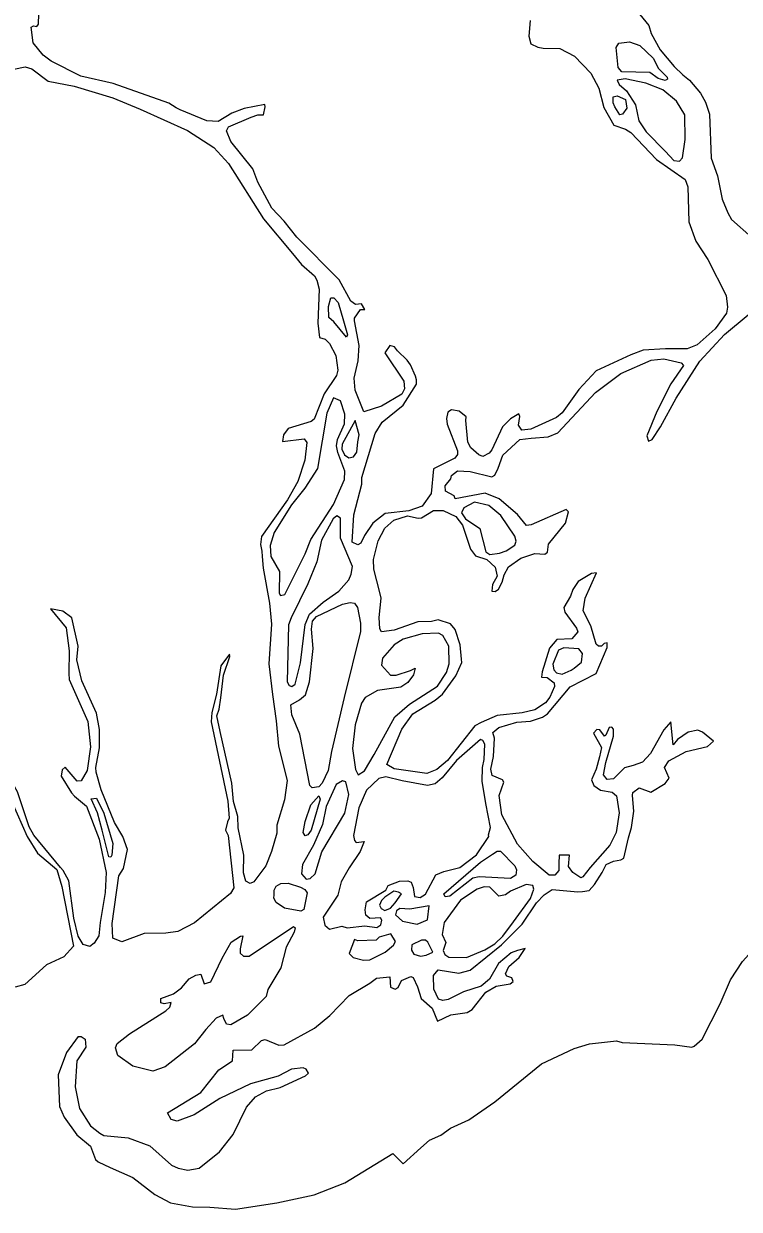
# Model space of a CAD drawing. Extents: x 0 to 2603, y -226 to 830.
# Drawn here: x 127.893 to 129.85, y 500.306 to 503.549 of the extents above; entities that cross this region are included whole.
import ezdxf

# ---------------------------------------------------------------- set-up
doc = ezdxf.new("R2010")
doc.units = 0
doc.layers.add('CT_TSH_Map_Town_Limits', color=7, linetype='Continuous')

msp = doc.modelspace()

# ---------------------------------------------------------------- linework, layer by layer
at = {"layer": 'CT_TSH_Map_Town_Limits'}
for points in [[(129.4427, 503.8112), (129.4375, 503.7894), (129.4385, 503.7327), (129.4512, 503.7095), (129.4974, 503.6669), (129.5179, 503.6255), (129.5782, 503.5738), (129.6026, 503.5441), (129.6089, 503.5221)], [(128.3103, 503.3183), (128.2898, 503.3313), (128.138, 503.3846), (128.0492, 503.4055), (127.9683, 503.4458), (127.9464, 503.4626), (127.9195, 503.4961), (127.9133, 503.5387), (127.9197, 503.5425), (127.9287, 503.5412), (127.9339, 503.5476), (127.9354, 503.6043), (127.9355, 503.6274), (127.9381, 503.6416)], [(129.2781, 503.5569), (129.2741, 503.5145), (129.2793, 503.4938), (129.2986, 503.4848), (129.3139, 503.4821)], [(129.52, 503.4955), (129.5496, 503.4992), (129.578, 503.4889), (129.6139, 503.4539), (129.6291, 503.4256), (129.6523, 503.4023), (129.6535, 503.3971), (129.6471, 503.3933), (129.6278, 503.3986), (129.6047, 503.4153), (129.5287, 503.4168), (129.5184, 503.4285), (129.5135, 503.4839), (129.52, 503.4955)], [(129.6089, 503.5221), (129.6332, 503.477), (129.6717, 503.4318)], [(129.3139, 503.4821), (129.3591, 503.4807), (129.3988, 503.4598), (129.4437, 503.4134), (129.4655, 503.372), (129.4794, 503.3192), (129.5063, 503.2715), (129.5385, 503.2597)], [(127.8461, 503.1295), (127.8553, 503.1887), (127.8517, 503.2415), (127.8251, 503.3561), (127.8445, 503.4037), (127.8664, 503.4242), (127.8974, 503.4306), (127.9155, 503.4253), (127.9604, 503.3917), (128.0311, 503.3773), (128.1366, 503.346), (128.2112, 503.3148)], [(129.6717, 503.4318), (129.6949, 503.4086), (129.714, 503.3944), (129.7436, 503.3582), (129.7576, 503.3337), (129.7678, 503.3015), (129.7726, 503.1804), (129.7903, 503.1326), (129.8031, 503.0683), (129.8183, 503.0309), (129.8286, 503.0128), (129.8838, 502.9637), (129.9004, 502.9236), (129.9104, 502.8644), (129.9487, 502.7819), (129.9821, 502.7367), (130.0232, 502.6953), (130.041, 502.6592)], [(129.7019, 503.2321), (129.7009, 503.2991), (129.6778, 503.3365), (129.6406, 503.3676), (129.5943, 503.3857), (129.5377, 503.3976), (129.5158, 503.3938), (129.521, 503.3822), (129.5415, 503.3653), (129.5657, 503.3266), (129.5746, 503.2828), (129.5951, 503.2531), (129.6477, 503.1989), (129.6709, 503.1743), (129.6863, 503.173), (129.694, 503.182), (129.7019, 503.2321)], [(129.5052, 503.332), (129.5053, 503.3488), (129.5156, 503.3513), (129.5387, 503.3409), (129.5425, 503.3177), (129.5308, 503.301), (129.5232, 503.2997), (129.5091, 503.3216), (129.5052, 503.332)], [(128.2112, 503.3148), (128.3409, 503.2564), (128.4129, 503.2098), (128.4527, 503.1658), (128.5487, 503.0149), (128.6282, 502.9205), (128.6526, 502.8897), (128.6885, 502.8586), (128.6949, 502.847), (128.7012, 502.8225), (128.697, 502.7298), (128.7021, 502.6899)], [(128.5536, 503.3213), (128.5525, 503.3278), (128.4957, 503.3163), (128.4622, 503.3036), (128.4247, 503.2807), (128.3939, 503.2833), (128.3206, 503.3132), (128.3103, 503.3183)], [(128.5484, 503.2995), (128.5536, 503.3213)], [(128.8002, 502.7809), (128.7873, 502.7899), (128.7554, 502.848), (128.64, 502.9643), (128.6053, 503.0083), (128.572, 503.0444), (128.5337, 503.1154), (128.5195, 503.1514), (128.4594, 503.2264), (128.4479, 503.256), (128.453, 503.2663), (128.515, 503.2931), (128.533, 503.2995), (128.5484, 503.2995)], [(129.5385, 503.2597), (129.5527, 503.2508), (129.6231, 503.1771), (129.7015, 503.1227), (129.7091, 503.1021), (129.7114, 503.0067), (129.7305, 502.9539), (129.7638, 502.9036), (129.8137, 502.8056), (129.8173, 502.7734), (129.8148, 502.7566), (129.7837, 502.7142), (129.7347, 502.6707), (129.7076, 502.6591), (129.6483, 502.6593), (129.5865, 502.6558), (129.553, 502.6429), (129.4588, 502.5995), (129.411, 502.5482)], [(128.7679, 502.736), (128.7781, 502.6973), (128.7754, 502.6909), (128.7409, 502.7335), (128.7279, 502.7451), (128.7269, 502.7747), (128.7333, 502.7992), (128.7411, 502.7991), (128.7526, 502.7862), (128.7679, 502.736)], [(128.826, 502.7666), (128.817, 502.7821), (128.8002, 502.7809)], [(128.9067, 502.6647), (128.8938, 502.6685), (128.8809, 502.648), (128.9321, 502.5705), (128.9346, 502.55), (128.9268, 502.5358), (128.8713, 502.5025), (128.8236, 502.4872), (128.7994, 502.5466), (128.7969, 502.5788), (128.8074, 502.6264), (128.8101, 502.6689), (128.7974, 502.7359), (128.7975, 502.7435), (128.8143, 502.7668), (128.826, 502.7666)], [(129.5972, 502.4214), (129.6011, 502.4072), (129.6113, 502.411), (129.6347, 502.4456), (129.6774, 502.524), (129.7422, 502.6256), (129.8093, 502.6987), (129.874, 502.7525), (129.8946, 502.7589)], [(128.7021, 502.6899), (128.7174, 502.6859), (128.729, 502.6743), (128.7469, 502.6408), (128.7519, 502.6008), (128.748, 502.5866), (128.7143, 502.5365), (128.6871, 502.4671), (128.6793, 502.4607), (128.6161, 502.4416), (128.6031, 502.4237)], [(128.9156, 502.6543), (128.9067, 502.6647)], [(128.9413, 502.6285), (128.9156, 502.6543)], [(128.9643, 502.5846), (128.9503, 502.6156), (128.9413, 502.6285)], [(129.19, 502.3327), (129.203, 502.3687), (129.2495, 502.411), (129.2805, 502.4148), (129.3268, 502.4185), (129.3539, 502.4299), (129.4561, 502.5403), (129.5257, 502.5916), (129.6083, 502.6286), (129.6431, 502.6324), (129.6907, 502.6206), (129.697, 502.6141), (129.6622, 502.564), (129.6245, 502.4881)], [(129.1155, 502.3883), (129.1079, 502.4038), (129.1016, 502.4631), (129.103, 502.4734), (129.0837, 502.4889), (129.0632, 502.4928), (129.0528, 502.4864), (129.0489, 502.4684), (129.0514, 502.4529), (129.0794, 502.3808), (129.0794, 502.3705), (129.0716, 502.3601), (129.0136, 502.3307), (129.0069, 502.2638), (128.9824, 502.2292), (128.9463, 502.2164), (128.8818, 502.2089), (128.8482, 502.1821), (128.825, 502.1486), (128.8146, 502.128), (128.8068, 502.1229), (128.7914, 502.1307), (128.7956, 502.2053), (128.8177, 502.289), (128.8177, 502.307), (128.8543, 502.4279), (128.8737, 502.4587), (128.9305, 502.5049), (128.9669, 502.5627), (128.9669, 502.5742)], [(128.9669, 502.5742), (128.9643, 502.5846)], [(128.6781, 502.1376), (128.7403, 502.2339), (128.7701, 502.302), (128.7715, 502.3252), (128.7524, 502.3755), (128.7485, 502.3936), (128.7513, 502.4116), (128.7707, 502.454), (128.7708, 502.4811), (128.7593, 502.5171), (128.7401, 502.5249), (128.7218, 502.4838), (128.6969, 502.3319), (128.6618, 502.278)], [(129.411, 502.5482), (129.3656, 502.484), (129.3502, 502.4712), (129.2793, 502.4393), (129.2548, 502.4367), (129.2458, 502.4509), (129.2498, 502.4741)], [(128.8066, 502.4049), (128.8105, 502.4242), (128.7991, 502.4629), (128.764, 502.3986), (128.7627, 502.3845), (128.7704, 502.369), (128.7819, 502.3612), (128.7948, 502.3637), (128.8038, 502.3765), (128.8066, 502.4049)], [(129.2498, 502.4741), (129.2472, 502.4818), (129.224, 502.4677), (129.2021, 502.446)], [(129.6245, 502.4881), (129.5972, 502.4214)], [(129.2021, 502.446), (129.1735, 502.3829), (129.1657, 502.374), (129.1489, 502.3651), (129.1374, 502.369), (129.1155, 502.3883)], [(128.6006, 502.4057), (128.6598, 502.4131), (128.6674, 502.4028), (128.6621, 502.3553), (128.6426, 502.2961), (128.6141, 502.246), (128.543, 502.1457), (128.5403, 502.1239)], [(128.6031, 502.4237), (128.6006, 502.4057)], [(129.1734, 501.9967), (129.1823, 501.9954), (129.1914, 502.0018), (129.2018, 502.021), (129.2069, 502.0416), (129.2187, 502.0635), (129.2522, 502.0866), (129.2909, 502.0993), (129.318, 502.0979), (129.3257, 502.103), (129.3283, 502.1249), (129.3749, 502.1827), (129.3828, 502.2135), (129.3764, 502.22), (129.2808, 502.1779), (129.268, 502.1766), (129.2437, 502.2063), (129.1935, 502.2489), (129.155, 502.2646), (129.0726, 502.2494), (129.07, 502.2571), (129.0468, 502.2702), (129.0456, 502.2843), (129.0612, 502.3036), (129.0624, 502.3125), (129.0793, 502.3254), (129.114, 502.324), (129.1732, 502.3095), (129.1809, 502.3134), (129.19, 502.3327)], [(128.6618, 502.278), (128.6257, 502.233), (128.5778, 502.1573), (128.5673, 502.1212), (128.5685, 502.0916), (128.5928, 502.0503), (128.5913, 501.991), (128.5952, 501.9846), (128.6068, 501.9872), (128.6625, 502.0989), (128.6781, 502.1376)], [(129.2123, 502.1073), (129.2356, 502.1227), (129.2395, 502.133), (129.2357, 502.1471), (129.1973, 502.2039), (129.1652, 502.231), (129.1253, 502.2403), (129.0969, 502.2249), (129.0905, 502.2108), (129.1007, 502.194), (129.1405, 502.168), (129.157, 502.1037), (129.1673, 502.0972), (129.1943, 502.1009), (129.2123, 502.1073)], [(128.7885, 502.0431), (128.7924, 502.0637), (128.7593, 502.1412), (128.7595, 502.1965), (128.7492, 502.203), (128.7389, 502.194), (128.7077, 502.1362), (128.6947, 502.077), (128.67, 502.0166), (128.6245, 501.924), (128.6168, 501.9047), (128.6137, 501.7489), (128.6187, 501.7386), (128.6264, 501.736), (128.6354, 501.7424), (128.6498, 501.8003), (128.6632, 501.9058), (128.6748, 501.9341), (128.7123, 501.9662), (128.7549, 501.997), (128.782, 502.0277), (128.7885, 502.0431)], [(128.8669, 501.9926), (128.8504, 502.0571), (128.8492, 502.0829), (128.8623, 502.1343), (128.8804, 502.169), (128.9049, 502.1908), (128.9424, 502.2022), (128.9719, 502.1958), (128.9809, 502.197), (129.0132, 502.2174), (129.0402, 502.2174), (129.0749, 502.2005), (129.0929, 502.1772), (129.1146, 502.1115), (129.1286, 502.0934), (129.1595, 502.083), (129.1826, 502.0624), (129.1877, 502.0378), (129.1747, 502.0148), (129.1734, 501.9967)], [(128.5403, 502.1239), (128.5441, 502.1058)], [(128.5441, 502.1058), (128.5453, 502.0916)], [(128.5453, 502.0916), (128.5478, 502.0595), (128.5655, 501.9641), (128.5705, 501.9061), (128.5635, 501.798), (128.5736, 501.7143), (128.5836, 501.6422), (128.5898, 501.5726), (128.6139, 501.4786), (128.606, 501.4257), (128.5852, 501.3562), (128.5851, 501.3345), (128.5707, 501.2843), (128.5551, 501.2457), (128.5228, 501.202), (128.5125, 501.1969), (128.5009, 501.2034), (128.4945, 501.2265), (128.4947, 501.2742), (128.4796, 501.349), (128.4784, 501.3799), (128.4669, 501.4211), (128.462, 501.4713), (128.4303, 501.6131), (128.4215, 501.6556), (128.4279, 501.6737), (128.4319, 501.7045), (128.4398, 501.7664), (128.4567, 501.8177), (128.4556, 501.8242)], [(129.4594, 502.0471), (129.4452, 502.0446), (129.409, 502.0228), (129.3948, 502.001), (129.3883, 501.983), (129.3702, 501.9522), (129.3728, 501.9394), (129.4048, 501.8953), (129.4086, 501.8851), (129.3917, 501.8659), (129.3505, 501.8647), (129.3311, 501.8403), (129.3103, 501.776), (129.309, 501.7618), (129.3244, 501.7605), (129.3437, 501.7463), (129.3449, 501.7359), (129.3319, 501.7064), (129.3203, 501.691), (129.2906, 501.6718), (129.2558, 501.6642), (129.1876, 501.6567), (129.1438, 501.6376), (129.1269, 501.6287), (129.0519, 501.5336), (129.0223, 501.5092), (128.9951, 501.4978), (128.9063, 501.5109), (128.8858, 501.5226), (128.9274, 501.6191), (128.9571, 501.6615), (129.0178, 501.6986), (129.0384, 501.7152), (129.0746, 501.7652), (129.0915, 501.8013), (129.0902, 501.8102)], [(129.3253, 501.6614), (129.3874, 501.7346), (129.4583, 501.7715), (129.4882, 501.8424), (129.4882, 501.8552), (129.4806, 501.8539), (129.4728, 501.8462), (129.4651, 501.8463), (129.4587, 501.8514), (129.4434, 501.9017), (129.4229, 501.9429), (129.4282, 501.9777), (129.4594, 502.0471)], [(129.0082, 501.9136), (128.9709, 501.9124), (128.9064, 501.8895), (128.8717, 501.8858), (128.8665, 501.8936), (128.8653, 501.9244), (128.8706, 501.9772), (128.8669, 501.9926)], [(128.0001, 501.9418), (127.9667, 501.9483)], [(127.9667, 501.9483), (128.009, 501.8966), (128.0178, 501.8335), (128.0163, 501.7717), (128.0175, 501.755), (128.0685, 501.6402), (128.0761, 501.5706), (128.0668, 501.5062), (128.0499, 501.478), (128.0397, 501.4768), (128.0062, 501.5155)], [(128.09, 501.514), (128.1004, 501.568), (128.1007, 501.6181), (128.0918, 501.6633), (128.0522, 501.7511), (128.0383, 501.809), (128.0423, 501.8463), (128.0245, 501.9236), (128.0001, 501.9418)], [(128.6637, 501.7128), (128.6742, 501.7487), (128.6848, 501.8401), (128.6799, 501.8929), (128.6824, 501.9149), (128.6941, 501.9276), (128.7651, 501.9608), (128.7857, 501.9659), (128.7972, 501.9633), (128.8062, 501.9517), (128.8138, 501.9092), (128.8137, 501.886), (128.7693, 501.7059), (128.7352, 501.558), (128.726, 501.5064), (128.7092, 501.4718), (128.7001, 501.4614), (128.6821, 501.459), (128.6756, 501.4654), (128.6479, 501.6059), (128.6261, 501.6588), (128.6237, 501.6858), (128.6469, 501.6998), (128.6637, 501.7128)], [(129.0725, 501.8914), (129.0598, 501.9069), (129.0262, 501.9186), (129.0082, 501.9136)], [(128.8511, 501.5498), (128.9082, 501.6526), (128.9481, 501.6872), (129.0243, 501.7371), (129.0489, 501.7744), (129.0568, 501.7975), (129.0557, 501.8464), (129.039, 501.8749), (129.0274, 501.8813), (128.9823, 501.8803), (128.9308, 501.865), (128.9063, 501.8496), (128.8739, 501.8136), (128.8713, 501.7944), (128.8957, 501.7672), (128.9111, 501.7671), (128.9511, 501.7799), (128.9639, 501.7863), (128.9587, 501.7682), (128.9432, 501.7465), (128.9239, 501.7336), (128.8608, 501.7248), (128.8271, 501.7056), (128.8168, 501.6903), (128.7998, 501.631), (128.792, 501.5667), (128.8008, 501.5087), (128.8072, 501.4946), (128.8252, 501.5048), (128.8511, 501.5498)], [(129.0902, 501.8102), (129.0865, 501.8502), (129.0725, 501.8914)], [(128.4556, 501.8242), (128.4323, 501.7921), (128.4204, 501.7149), (128.4073, 501.6647), (128.4059, 501.639), (128.4515, 501.4224), (128.4552, 501.3761), (128.4501, 501.3658)], [(129.3979, 501.7861), (129.4186, 501.8027), (129.4212, 501.8259), (129.4109, 501.8387), (129.3698, 501.8415), (129.3555, 501.8351), (129.34, 501.7965), (129.3425, 501.781), (129.3502, 501.7733), (129.3656, 501.7693), (129.3902, 501.7808), (129.3979, 501.7861)], [(129.6626, 501.6395), (129.6432, 501.6177), (129.6069, 501.5522), (129.5849, 501.5291), (129.5592, 501.5202), (129.5359, 501.5138), (129.5062, 501.4829), (129.4882, 501.4818), (129.478, 501.4947), (129.4845, 501.5282), (129.5054, 501.6002), (129.5054, 501.6195), (129.5016, 501.6246), (129.4939, 501.6234), (129.4847, 501.6029), (129.4809, 501.6002), (129.4681, 501.617), (129.4603, 501.6183), (129.4513, 501.6081), (129.4731, 501.5694), (129.4678, 501.5437), (129.4587, 501.5102), (129.4457, 501.4807), (129.4522, 501.4652), (129.47, 501.4522), (129.5022, 501.447), (129.5139, 501.4367), (129.5214, 501.3902), (129.5134, 501.3362), (129.4953, 501.3015), (129.4423, 501.2412), (129.4215, 501.2155), (129.4164, 501.213), (129.3946, 501.2271), (129.383, 501.244), (129.3857, 501.2749), (129.3574, 501.275), (129.356, 501.2518), (129.3559, 501.2325), (129.3457, 501.2197), (129.3302, 501.2197), (129.2853, 501.2572), (129.2429, 501.305), (129.2007, 501.385), (129.1931, 501.4378), (129.2062, 501.4738), (129.2024, 501.4802), (129.1741, 501.492), (129.1703, 501.51), (129.1781, 501.5447), (129.1808, 501.5949), (129.1758, 501.6104), (129.1925, 501.6233), (129.2415, 501.6385), (129.2789, 501.641), (129.3112, 501.6524), (129.3253, 501.6614)], [(129.7796, 501.5863), (129.7488, 501.6108), (129.7359, 501.6161), (129.7101, 501.6111), (129.6804, 501.5906), (129.6688, 501.5765), (129.6626, 501.6395)], [(129.1644, 501.3298), (129.1697, 501.3504), (129.157, 501.4161), (129.147, 501.4765), (129.1472, 501.5139), (129.1524, 501.5358), (129.1539, 501.5783), (129.1487, 501.5886), (129.1423, 501.5912), (129.0764, 501.5336), (129.0376, 501.486), (129.0182, 501.4693), (128.9976, 501.4655), (128.9281, 501.4775), (128.8831, 501.4892), (128.8638, 501.484), (128.8301, 501.452), (128.8093, 501.4044), (128.7949, 501.3285), (128.7975, 501.3143), (128.8026, 501.3092), (128.8245, 501.3116), (128.8128, 501.2848), (128.783, 501.2397), (128.761, 501.2012), (128.7519, 501.1651), (128.7117, 501.1047), (128.7167, 501.0829), (128.7297, 501.0726), (128.7631, 501.0801), (128.7773, 501.0762), (128.8262, 501.0812), (128.8584, 501.0771), (128.87, 501.0836), (128.8726, 501.0965), (128.8688, 501.1029), (128.8391, 501.1017), (128.8289, 501.1108), (128.8264, 501.125), (128.8304, 501.1468), (128.8832, 501.1789), (128.8898, 501.1916), (128.9207, 501.2031), (128.9438, 501.2044), (128.9529, 501.2004), (128.9579, 501.1863), (128.9617, 501.1618), (128.9772, 501.1591), (128.9914, 501.1681), (129.0198, 501.2209), (129.0418, 501.2298), (129.0856, 501.2412), (129.1308, 501.2758), (129.1645, 501.326), (129.1644, 501.3298)], [(129.7048, 501.5582), (129.7629, 501.5722), (129.7796, 501.5863)], [(129.6079, 501.4467), (129.6466, 501.4709), (129.6581, 501.4851), (129.6454, 501.5147), (129.6571, 501.5327), (129.7048, 501.5582)], [(127.9937, 501.2412), (127.9206, 501.3291), (127.9079, 501.3524), (127.876, 501.4478), (127.8478, 501.498)], [(127.8478, 501.498), (127.8478, 501.4761), (127.8618, 501.4182), (127.9025, 501.3253), (127.9308, 501.2801), (127.9834, 501.2349), (127.9974, 501.1884), (128.029, 501.0261), (128.0031, 500.9966), (127.9554, 500.975), (127.896, 500.921), (127.8702, 500.9134)], [(128.0062, 501.5155), (127.9985, 501.5078), (127.996, 501.491), (128.0241, 501.4446), (128.0318, 501.4355)], [(128.141, 501.3643), (128.1053, 501.4533), (128.0912, 501.5011), (128.09, 501.514)], [(128.7085, 501.2838), (128.7708, 501.3891), (128.7825, 501.4405), (128.7735, 501.4754), (128.7646, 501.478), (128.7478, 501.4677), (128.7205, 501.4073), (128.71, 501.3585), (128.6854, 501.3019), (128.6555, 501.2492), (128.6529, 501.2235), (128.6657, 501.2092), (128.676, 501.2105), (128.6903, 501.2233), (128.7085, 501.2838)], [(129.5547, 501.3502), (129.5613, 501.3953), (129.5576, 501.4378), (129.5589, 501.4455), (129.5757, 501.4583), (129.6079, 501.4467)], [(128.0318, 501.4355), (128.0651, 501.4084), (128.0997, 501.3181), (128.1185, 501.2267), (128.1158, 501.1726), (128.1026, 501.0903), (128.0986, 501.0542), (128.0857, 501.0337), (128.0741, 501.0247), (128.056, 501.0299), (128.0419, 501.0531), (128.0305, 501.1021), (128.0168, 501.2039), (128.0014, 501.2323), (127.9937, 501.2412)], [(128.0946, 501.3904), (128.0781, 501.4289), (128.0923, 501.4302), (128.1127, 501.389), (128.1368, 501.3065), (128.1342, 501.2743), (128.1316, 501.2691), (128.1264, 501.2704), (128.1074, 501.3426), (128.0946, 501.3904)], [(128.6624, 501.3663), (128.6781, 501.4126), (128.7, 501.437), (128.7039, 501.428), (128.6791, 501.3431), (128.67, 501.3303), (128.6623, 501.3277), (128.6571, 501.3367), (128.6624, 501.3663)], [(128.2814, 501.0613), (128.2222, 501.0602), (128.1617, 501.0372), (128.1373, 501.0476), (128.1347, 501.0876), (128.1533, 501.2176), (128.1662, 501.2381), (128.1767, 501.2896), (128.164, 501.3257), (128.141, 501.3643)], [(128.4501, 501.3658), (128.4448, 501.3427), (128.4524, 501.3285), (128.4673, 501.1855), (128.4583, 501.17), (128.3601, 501.0893), (128.315, 501.0662), (128.2814, 501.0613)], [(129.4537, 501.1947), (129.4744, 501.2269), (129.486, 501.2487), (129.5054, 501.2577), (129.5261, 501.2615), (129.5337, 501.2666), (129.5468, 501.3219), (129.5547, 501.3502)], [(129.1746, 501.277), (129.1875, 501.2859), (129.1965, 501.2859), (129.2362, 501.2458), (129.2402, 501.2342), (129.2387, 501.2201), (129.2245, 501.2111), (129.1383, 501.2153), (129.1215, 501.2115), (129.0583, 501.1627), (129.0454, 501.1603), (129.0416, 501.1692), (129.1423, 501.2552), (129.1746, 501.277)], [(128.578, 501.1657), (128.578, 501.1787), (128.5832, 501.1902), (128.5962, 501.1966), (128.6167, 501.1978), (128.6503, 501.1874), (128.6618, 501.1809), (128.6682, 501.1719), (128.6589, 501.1256), (128.6513, 501.1217), (128.6062, 501.1296), (128.5831, 501.1451), (128.5767, 501.1568), (128.578, 501.1657)], [(129.104, 500.9951), (129.1543, 501.0156), (129.1815, 501.0322), (129.2033, 501.0528), (129.2319, 501.0926), (129.2784, 501.1556), (129.2875, 501.1812), (129.285, 501.1916), (129.267, 501.1941), (129.2244, 501.1764), (129.2103, 501.166), (129.1922, 501.1623), (129.1677, 501.1868), (129.1523, 501.1881), (129.133, 501.1818), (129.0878, 501.1511), (129.0426, 501.0907), (129.0373, 501.0572), (129.0475, 501.0353), (129.0396, 501.0134), (129.0448, 501.0031), (129.0551, 500.9954), (129.104, 500.9951)], [(129.4214, 501.1756), (129.4394, 501.1781), (129.4537, 501.1947)], [(128.9089, 501.144), (128.9257, 501.1684), (128.918, 501.1736), (128.9051, 501.1762), (128.8806, 501.1595), (128.8715, 501.1505), (128.8663, 501.1377), (128.8702, 501.1286), (128.8805, 501.1235), (128.896, 501.1298), (128.9089, 501.144)], [(129.2432, 501.014), (129.2264, 501.0077), (129.1915, 500.9781), (129.1669, 500.9358), (129.1437, 500.9165), (129.0959, 500.9012), (129.0534, 500.8794), (129.0392, 500.877), (129.0276, 500.8809), (129.0149, 500.9079), (129.0137, 500.9453), (129.0267, 500.9607), (129.0832, 500.9514), (129.1142, 500.9604), (129.1995, 501.0296), (129.2563, 501.086), (129.2951, 501.1439), (129.3158, 501.1657), (129.3378, 501.1811), (129.4086, 501.1744), (129.4214, 501.1756)], [(128.9691, 501.0858), (128.9976, 501.0973), (129.0015, 501.1359), (128.9487, 501.1271), (128.9217, 501.1285), (128.9127, 501.1221), (128.91, 501.1118), (128.9292, 501.0937), (128.9691, 501.0858)], [(129.7263, 500.7521), (129.7484, 500.7714), (129.7976, 500.8678), (129.8261, 500.9334), (129.8585, 500.9834), (129.9529, 501.0887), (130.0033, 501.1516)], [(128.4378, 500.8366), (128.4198, 500.829), (128.3912, 500.7982), (128.3602, 500.7585), (128.2801, 500.6956), (128.2466, 500.6841), (128.1913, 500.6972), (128.1502, 500.7269), (128.1439, 500.7476), (128.1491, 500.7592), (128.1827, 500.786), (128.282, 500.8488), (128.2923, 500.8591), (128.2962, 500.872), (128.277, 500.8681), (128.2679, 500.8707), (128.268, 500.8823), (128.3028, 500.8951), (128.3247, 500.9118), (128.3454, 500.9362), (128.3635, 500.9464), (128.3777, 500.949), (128.3865, 500.9231), (128.4046, 500.9282), (128.4357, 500.9925), (128.4604, 501.0362), (128.4862, 501.0528), (128.4927, 501.054), (128.4847, 501.018), (128.4847, 501.0064), (128.4938, 500.9987), (128.5092, 500.9987), (128.6305, 501.0794), (128.6356, 501.0754), (128.633, 501.0638), (128.611, 501.0227), (128.5966, 500.9661), (128.5603, 500.907)], [(128.822, 500.9872), (128.84, 500.9885), (128.8813, 501.0088), (128.9045, 501.0281), (128.9097, 501.0385), (128.8969, 501.059), (128.8647, 501.0502), (128.857, 501.0425), (128.8067, 501.0401), (128.7977, 501.044), (128.7834, 501.0054), (128.7937, 500.9949), (128.822, 500.9872)], [(128.9934, 501.0008), (129.0114, 501.0097), (128.9985, 501.0368), (128.9922, 501.042), (128.9806, 501.042), (128.9547, 501.0292), (128.9535, 501.015), (128.9599, 501.0035), (128.9778, 500.9983), (128.9934, 501.0008)], [(128.6574, 500.6929), (128.6252, 500.6891), (128.589, 500.67), (128.5131, 500.6496), (128.4292, 500.6088), (128.3596, 500.564), (128.313, 500.5475), (128.2964, 500.5513), (128.2861, 500.5694), (128.3778, 500.6257), (128.4269, 500.6874), (128.4644, 500.7117), (128.4657, 500.7413), (128.5172, 500.7424), (128.5431, 500.768), (128.5533, 500.7706), (128.5907, 500.755), (128.6049, 500.7562), (128.6887, 500.801), (128.73, 500.8356), (128.7831, 500.8908), (128.8398, 500.9241), (128.8579, 500.9381), (128.894, 500.9419), (128.8964, 500.9135), (128.9092, 500.9084), (128.917, 500.9122), (128.9261, 500.9315), (128.9518, 500.9429), (128.9583, 500.9404), (128.9699, 500.9146), (128.98, 500.8824), (129.0096, 500.8565), (129.0249, 500.8203), (129.061, 500.8383), (129.1061, 500.8445), (129.1189, 500.8522), (129.1565, 500.8998), (129.1849, 500.9163), (129.2235, 500.9227), (129.2312, 500.9291), (129.2274, 500.9394), (129.2145, 500.9433), (129.2107, 500.9497), (129.2198, 500.9703), (129.2482, 500.9947), (129.2638, 501.0191), (129.2432, 501.014)], [(128.5603, 500.907), (128.5564, 500.8877), (128.5047, 500.8365), (128.4595, 500.8108), (128.448, 500.8122), (128.4403, 500.8277), (128.4378, 500.8366)], [(128.0422, 500.7789), (128.0099, 500.7352), (127.9877, 500.6736), (127.9913, 500.5872), (128.0041, 500.5576), (128.0387, 500.5098), (128.0759, 500.4787), (128.0899, 500.4426), (128.0964, 500.4362)], [(128.0422, 500.7789), (128.05, 500.7789), (128.0616, 500.7711), (128.0627, 500.7491), (128.0381, 500.712), (128.034, 500.6412), (128.0455, 500.5819), (128.0762, 500.534), (128.1018, 500.5146), (128.1121, 500.5082)], [(128.9786, 500.4741), (129.0031, 500.4947), (129.034, 500.5087), (129.0598, 500.528), (129.1101, 500.551), (129.1811, 500.5996), (129.309, 500.7034), (129.398, 500.7456), (129.4406, 500.7583), (129.514, 500.767), (129.5294, 500.7618), (129.6736, 500.7561), (129.7199, 500.7495), (129.7263, 500.7521)], [(128.1121, 500.5082), (128.179, 500.5015), (128.2381, 500.4794), (128.2972, 500.4264), (128.3152, 500.4186), (128.3422, 500.4133), (128.3731, 500.4185), (128.4286, 500.4633), (128.4662, 500.5107), (128.5025, 500.5853), (128.5271, 500.6136), (128.5567, 500.6302), (128.5942, 500.6391), (128.6638, 500.671), (128.6715, 500.6787), (128.6651, 500.689), (128.6574, 500.6929)], [(128.6871, 500.3453), (128.7708, 500.3783), (128.9025, 500.459), (128.9307, 500.4306), (128.9786, 500.4741)], [(128.0964, 500.4362), (128.1297, 500.4205), (128.1915, 500.3933), (128.2519, 500.3468), (128.2943, 500.3235), (128.3548, 500.3129), (128.4024, 500.3114)], [(128.4024, 500.3114), (128.4719, 500.306), (128.5852, 500.3237), (128.6871, 500.3453)]]:
    msp.add_lwpolyline(points, dxfattribs=at)

doc.saveas('drawing.dxf')
